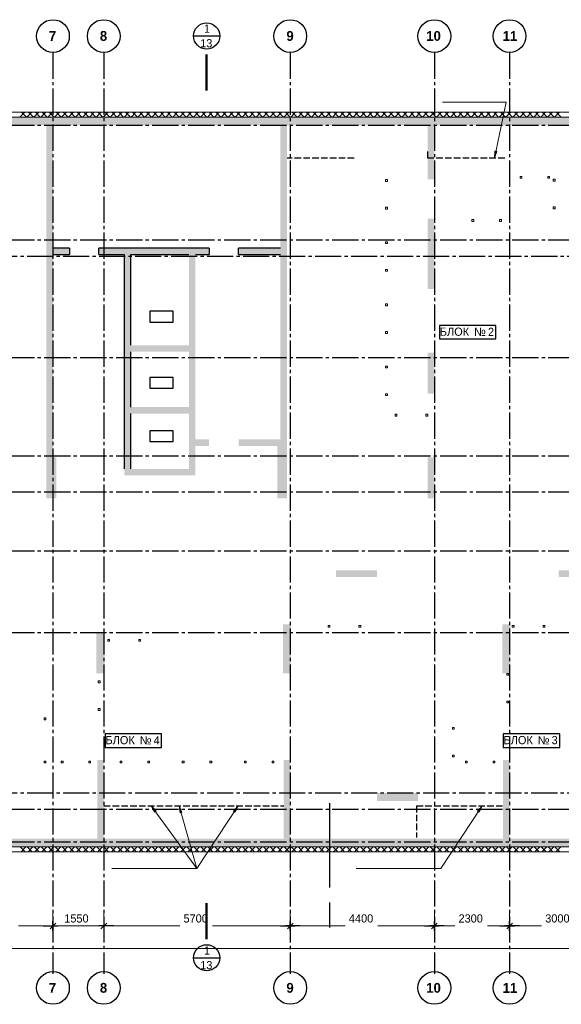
# Model space of a CAD drawing. Header units: millimetres. Extents: x -56135 to 1694203, y -446411 to -23139.
# Tile 309 of 311: x 986095 to 1002641, y -53229 to -23139. Entities that reach past the tile are written whole.
import ezdxf

# ---------------------------------------------------------------- set-up
doc = ezdxf.new("R2010")
doc.units = ezdxf.units.MM
doc.linetypes.add('______2', pattern=[270, 200, -70])
doc.linetypes.add('______5', pattern=[1100, 800, -100, 100, -100])
for name, color, linetype, lineweight in [('A_012_ПРОЕМ', 7, 'Continuous', 25), ('Standard', 7, 'Continuous', 25), ('Навесной фасад', 7, 'Continuous', 25), ('Общий01', 7, 'Continuous', 13), ('Оси', 40, '______5', 18), ('Стена', 7, 'Continuous', 50), ('Текст_ общее', 7, 'Continuous', 25)]:
    doc.layers.add(name, color=color, linetype=linetype, lineweight=lineweight)
doc.layers.add('Стена_ бетон несущ.', color=7, linetype='Continuous', lineweight=70, true_color=0xb4b496)
doc.styles.add('ARIAL', font='arial.ttf')
doc.styles.add('MtXpl_Century_Gothic', font='GOTHIC.TTF')
doc.styles.add('MtXpl_Century_Gothic_1', font='GOTHICB.TTF')
doc.styles.add('MtXpl_Segoe_UI_Symbo', font='seguisym.ttf')

# ---------------------------------------------------------------- blocks, each defined once
blk = doc.blocks.new('стен пров')
at = {"layer": 'A_012_ПРОЕМ', "linetype": 'Continuous', "lineweight": 18, "true_color": 0xf1f1f1, "transparency": 33554687}
for points in [[(24564, -3557), (25064, -3557), (25064, -3357), (24564, -3357)], [(29334, -3357), (25964, -3357), (25964, -3557), (29334, -3557)], [(26943, -10107), (26943, -3557), (26743, -3557), (26743, -10107)], [(31513, -3357), (30234, -3357), (30234, -3557), (31513, -3557)]]:
    blk.add_hatch(color=7, dxfattribs=at).paths.add_polyline_path(points)
at = {"layer": 'Стена_ бетон несущ.', "linetype": 'Continuous', "lineweight": 18, "true_color": 0xf1f1f1, "transparency": 33554687}
for points in [[(4464, 393), (31513, 393), (31713, 393), (31714, 393), (51514, 393), (51514, 643), (4464, 643)], [(24564, -9757), (24564, 393), (24364, 393), (24364, -9757)], [(31513, 393), (31513, -9207), (31713, -9207), (31713, 393)], [(36013, 393), (36013, -1257), (36213, -1257), (36213, 393)], [(36213, -4607), (36213, -2457), (36013, -2457), (36013, -4607)], [(28714, -3557), (28714, -10107), (28914, -10107), (28914, -9407), (28913, -9407), (28913, -9207), (28914, -9207), (28914, -3557)], [(28714, -6327), (26943, -6327), (26943, -6527), (28714, -6527)], [(36213, -7807), (36213, -6557), (36013, -6557), (36013, -7807)], [(28714, -8217), (26943, -8217), (26943, -8417), (28714, -8417)], [(28913, -9207), (28913, -9407), (29334, -9407), (29334, -9207)], [(31413, -9207), (30234, -9207), (30234, -9407), (31413, -9407)], [(31413, -9207), (31413, -11007), (31713, -11007), (31713, -9207)], [(24663, -11007), (24663, -9757), (24364, -9757), (24364, -11007)], [(36014, -9757), (36014, -11007), (36214, -11007), (36214, -9757)], [(26743, -10307), (28914, -10307), (28914, -10107), (26743, -10107)], [(34463, -13207), (33213, -13207), (33213, -13407), (34463, -13407)], [(41264, -13207), (40013, -13207), (40013, -13407), (41264, -13407)], [(31838, -16357), (31838, -14857), (31588, -14857), (31588, -16357)], [(38538, -16357), (38538, -14857), (38288, -14857), (38288, -16357)], [(26138, -16357), (26138, -15107), (25888, -15107), (25888, -16357)], [(26114, -21407), (26114, -19007), (25914, -19007), (25914, -21407)], [(31814, -21407), (31814, -19007), (31614, -19007), (31614, -21407)], [(38514, -21407), (38514, -19007), (38314, -19007), (38314, -21407)], [(35714, -20007), (34464, -20007), (34464, -20257), (35714, -20257)], [(51764, -21407), (8314, -21407), (8314, -21657), (51764, -21657)]]:
    blk.add_hatch(color=7, dxfattribs=at).paths.add_polyline_path(points)
at = {"layer": 'Текст_ общее', "linetype": 'Continuous', "lineweight": 13, "transparency": 33554687}
for points in [[(38066, -395), (38053, -607), (38125, -407)], [(27714, -20559), (27566, -20407), (27665, -20594)], [(28505, -20601), (28420, -20407), (28448, -20617)], [(30127, -20599), (30218, -20407), (30077, -20566)], [(37587, -20599), (37678, -20407), (37537, -20566)]]:
    blk.add_hatch(color=7, dxfattribs=at).paths.add_polyline_path(points)
at = {"color": 0, "linetype": 'ByBlock', "lineweight": -2}
for p, q in [((28858, 3123), (29658, 3123)), ((24474, -24166), (24654, -23986)), ((24474, -24166), (24654, -23986)), ((24564, -24226), (24564, -23926)), ((24564, -24226), (24564, -23926)), ((26204, -23986), (26024, -24166)), ((26204, -23986), (26024, -24166)), ((26114, -23926), (26114, -24226)), ((26114, -23926), (26114, -24226)), ((31724, -24166), (31904, -23986)), ((31904, -23986), (31724, -24166)), ((31814, -24226), (31814, -23926)), ((31814, -23926), (31814, -24226)), ((36124, -24166), (36304, -23986)), ((36304, -23986), (36124, -24166)), ((36214, -24226), (36214, -23926)), ((36214, -23926), (36214, -24226)), ((38424, -24166), (38604, -23986)), ((38604, -23986), (38424, -24166)), ((38514, -24226), (38514, -23926)), ((38514, -23926), (38514, -24226)), ((24264, -24076), (24714, -24076)), ((24264, -24076), (24714, -24076)), ((26414, -24076), (25964, -24076)), ((26414, -24076), (25964, -24076)), ((31514, -24076), (31964, -24076)), ((32114, -24076), (31664, -24076)), ((35914, -24076), (36364, -24076)), ((36514, -24076), (36064, -24076)), ((38214, -24076), (38664, -24076)), ((38814, -24076), (38364, -24076)), ((28858, -25048), (29658, -25048))]:
    blk.add_line(p, q, dxfattribs=at)
for centre, radius in [((24563, 3121), 500), ((26113, 3121), 500), ((31813, 3121), 500), ((36213, 3121), 500), ((38513, 3121), 500), ((29258, 3123), 400), ((29258, -25048), 400), ((24563, -25969), 500), ((26113, -25969), 500), ((31813, -25969), 500), ((36213, -25969), 500), ((38513, -25969), 500)]:
    blk.add_circle(centre, radius, dxfattribs=at)
at = {"layer": 'A_012_ПРОЕМ', "color": 7, "linetype": 'Continuous', "lineweight": 25, "transparency": 33554687}
for p, q in [((25064, -3357), (24564, -3357)), ((24564, -3557), (25064, -3557)), ((25064, -3357), (25064, -3557)), ((25964, -3557), (25964, -3357)), ((29334, -3357), (25964, -3357)), ((25964, -3557), (26743, -3557)), ((26743, -3557), (26743, -10107)), ((26943, -3557), (28714, -3557)), ((26943, -6327), (26943, -3557)), ((28914, -3557), (29334, -3557)), ((29334, -3357), (29334, -3557)), ((30234, -3557), (30234, -3357)), ((31513, -3357), (30234, -3357)), ((30234, -3557), (31513, -3557)), ((26943, -8217), (26943, -6527)), ((26943, -10107), (26943, -8417))]:
    blk.add_line(p, q, dxfattribs=at)
at = {"layer": 'Standard', "color": 7, "linetype": 'Continuous', "lineweight": 50, "transparency": 33554687}
for p, q in [((29258, 1957), (29258, 2557)), ((29258, 1957), (29258, 1457)), ((29258, -23383), (29258, -23883)), ((29258, -23883), (29258, -24483))]:
    blk.add_line(p, q, dxfattribs=at)
at = {"layer": 'Standard', "color": 7, "linetype": 'Continuous', "lineweight": 13, "transparency": 33554687}
for p, q in [((38889, -1169), (38833, -1169)), ((38833, -1169), (38833, -1225)), ((38889, -1225), (38889, -1169)), ((39733, -1169), (39677, -1169)), ((39677, -1169), (39677, -1225)), ((39733, -1225), (39733, -1169)), ((34781, -1267), (34725, -1267)), ((34725, -1267), (34725, -1323)), ((34725, -1323), (34781, -1323)), ((34781, -1323), (34781, -1267)), ((38833, -1225), (38889, -1225)), ((39677, -1225), (39733, -1225)), ((39845, -1257), (39845, -1313)), ((39901, -1257), (39845, -1257)), ((39845, -1313), (39901, -1313)), ((39901, -1313), (39901, -1257)), ((39845, -2101), (39845, -2157)), ((39901, -2101), (39845, -2101)), ((39901, -2157), (39901, -2101)), ((34781, -2111), (34725, -2111)), ((34725, -2111), (34725, -2167)), ((34725, -2167), (34781, -2167)), ((34781, -2167), (34781, -2111)), ((39845, -2157), (39901, -2157)), ((37419, -2489), (37363, -2489)), ((37363, -2489), (37363, -2545)), ((37363, -2545), (37419, -2545)), ((37419, -2545), (37419, -2489)), ((38263, -2489), (38207, -2489)), ((38207, -2489), (38207, -2545)), ((38207, -2545), (38263, -2545)), ((38263, -2545), (38263, -2489)), ((34781, -3167), (34725, -3167)), ((34725, -3167), (34725, -3223)), ((34725, -3223), (34781, -3223)), ((34781, -3223), (34781, -3167)), ((34781, -4011), (34725, -4011)), ((34725, -4011), (34725, -4067)), ((34725, -4067), (34781, -4067)), ((34781, -4067), (34781, -4011)), ((34781, -5067), (34725, -5067)), ((34725, -5067), (34725, -5123)), ((34781, -5123), (34781, -5067)), ((34725, -5123), (34781, -5123)), ((34781, -5911), (34725, -5911)), ((34725, -5911), (34725, -5967)), ((34725, -5967), (34781, -5967)), ((34781, -5967), (34781, -5911)), ((34781, -6967), (34725, -6967)), ((34725, -6967), (34725, -7023)), ((34725, -7023), (34781, -7023)), ((34781, -7023), (34781, -6967)), ((34781, -7811), (34725, -7811)), ((34725, -7811), (34725, -7867)), ((34781, -7867), (34781, -7811)), ((34725, -7867), (34781, -7867)), ((35013, -8495), (35013, -8439)), ((35013, -8439), (35069, -8439)), ((35069, -8495), (35013, -8495)), ((35069, -8439), (35069, -8495)), ((35957, -8495), (35957, -8439)), ((35957, -8439), (36013, -8439)), ((36013, -8495), (35957, -8495)), ((36013, -8439), (36013, -8495)), ((32967, -14889), (33023, -14889)), ((32967, -14945), (32967, -14889)), ((33023, -14945), (32967, -14945)), ((33023, -14889), (33023, -14945)), ((33911, -14889), (33967, -14889)), ((33911, -14945), (33911, -14889)), ((33967, -14945), (33911, -14945)), ((33967, -14889), (33967, -14945)), ((38594, -14889), (38650, -14889)), ((38594, -14945), (38594, -14889)), ((38650, -14945), (38594, -14945)), ((38650, -14889), (38650, -14945)), ((39538, -14889), (39594, -14889)), ((39538, -14945), (39538, -14889)), ((39594, -14945), (39538, -14945)), ((39594, -14889), (39594, -14945)), ((26238, -15319), (26294, -15319)), ((26238, -15375), (26238, -15319)), ((26294, -15319), (26294, -15375)), ((27182, -15319), (27238, -15319)), ((27182, -15375), (27182, -15319)), ((27238, -15319), (27238, -15375)), ((26294, -15375), (26238, -15375)), ((27238, -15375), (27182, -15375)), ((38482, -16357), (38426, -16357)), ((38426, -16357), (38426, -16413)), ((38426, -16413), (38482, -16413)), ((38482, -16413), (38482, -16357)), ((26002, -16587), (25946, -16587)), ((25946, -16587), (25946, -16643)), ((25946, -16643), (26002, -16643)), ((26002, -16643), (26002, -16587)), ((26002, -17431), (25946, -17431)), ((25946, -17431), (25946, -17487)), ((26002, -17487), (26002, -17431)), ((38482, -17201), (38426, -17201)), ((38426, -17201), (38426, -17257)), ((38426, -17257), (38482, -17257)), ((38482, -17257), (38482, -17201)), ((24347, -17719), (24291, -17719)), ((24291, -17719), (24291, -17775)), ((24347, -17775), (24347, -17719)), ((25946, -17487), (26002, -17487)), ((24291, -17775), (24347, -17775)), ((36822, -18007), (36766, -18007)), ((36766, -18007), (36766, -18063)), ((36822, -18063), (36822, -18007)), ((36766, -18063), (36822, -18063)), ((36822, -18851), (36766, -18851)), ((36766, -18851), (36766, -18907)), ((36766, -18907), (36822, -18907)), ((36822, -18907), (36822, -18851)), ((24347, -19039), (24291, -19039)), ((24291, -19039), (24291, -19095)), ((24291, -19095), (24347, -19095)), ((24347, -19095), (24347, -19039)), ((24870, -19039), (24814, -19039)), ((24814, -19039), (24814, -19095)), ((24814, -19095), (24870, -19095)), ((24870, -19095), (24870, -19039)), ((25714, -19039), (25658, -19039)), ((25658, -19039), (25658, -19095)), ((25658, -19095), (25714, -19095)), ((25714, -19095), (25714, -19039)), ((26670, -19039), (26614, -19039)), ((26614, -19039), (26614, -19095)), ((26614, -19095), (26670, -19095)), ((26670, -19095), (26670, -19039)), ((27514, -19039), (27458, -19039)), ((27458, -19039), (27458, -19095)), ((27458, -19095), (27514, -19095)), ((27514, -19095), (27514, -19039)), ((28570, -19039), (28514, -19039)), ((28514, -19039), (28514, -19095)), ((28514, -19095), (28570, -19095)), ((28570, -19095), (28570, -19039)), ((29414, -19039), (29358, -19039)), ((29358, -19039), (29358, -19095)), ((29358, -19095), (29414, -19095)), ((29414, -19095), (29414, -19039)), ((30470, -19039), (30414, -19039)), ((30414, -19039), (30414, -19095)), ((30414, -19095), (30470, -19095)), ((30470, -19095), (30470, -19039)), ((31314, -19039), (31258, -19039)), ((31258, -19039), (31258, -19095)), ((31258, -19095), (31314, -19095)), ((31314, -19095), (31314, -19039)), ((37220, -19039), (37164, -19039)), ((37164, -19039), (37164, -19095)), ((37164, -19095), (37220, -19095)), ((37220, -19095), (37220, -19039)), ((38064, -19039), (38008, -19039)), ((38008, -19039), (38008, -19095)), ((38008, -19095), (38064, -19095)), ((38064, -19095), (38064, -19039))]:
    blk.add_line(p, q, dxfattribs=at)
at = {"layer": 'Навесной фасад', "color": 41, "linetype": 'Continuous', "lineweight": 13, "transparency": 33554687}
for p, q in [((51764, 793), (-26987, 793)), ((4464, 643), (51514, 643)), ((51764, -21657), (13814, -21657)), ((13814, -21807), (51914, -21807))]:
    blk.add_line(p, q, dxfattribs=at)
at = {"layer": 'Навесной фасад', "color": 41, "linetype": 'Continuous', "lineweight": 18, "transparency": 33554687}
for p, q in [((23553, 643), (23703, 793)), ((23752, 643), (23602, 793)), ((23765, 643), (23915, 793)), ((23964, 643), (23814, 793)), ((23978, 643), (24128, 793)), ((24176, 643), (24026, 793)), ((24190, 643), (24340, 793)), ((24388, 643), (24238, 793)), ((24402, 643), (24552, 793)), ((24601, 643), (24451, 793)), ((24614, 643), (24764, 793)), ((24813, 643), (24663, 793)), ((24826, 643), (24976, 793)), ((25025, 643), (24875, 793)), ((25038, 643), (25188, 793)), ((25237, 643), (25087, 793)), ((25250, 643), (25400, 793)), ((25449, 643), (25299, 793)), ((25463, 643), (25613, 793)), ((25661, 643), (25511, 793)), ((25675, 643), (25825, 793)), ((25873, 643), (25723, 793)), ((25887, 643), (26037, 793)), ((26086, 643), (25936, 793)), ((26099, 643), (26249, 793)), ((26298, 643), (26148, 793)), ((26311, 643), (26461, 793)), ((26510, 643), (26360, 793)), ((26523, 643), (26673, 793)), ((26722, 643), (26572, 793)), ((26735, 643), (26885, 793)), ((26934, 643), (26784, 793)), ((26947, 643), (27097, 793)), ((27146, 643), (26996, 793)), ((27160, 643), (27310, 793)), ((27358, 643), (27208, 793)), ((27372, 643), (27522, 793)), ((27570, 643), (27420, 793)), ((27584, 643), (27734, 793)), ((27783, 643), (27633, 793)), ((27796, 643), (27946, 793)), ((27995, 643), (27845, 793)), ((28008, 643), (28158, 793)), ((28207, 643), (28057, 793)), ((28220, 643), (28370, 793)), ((28419, 643), (28269, 793)), ((28432, 643), (28582, 793)), ((28631, 643), (28481, 793)), ((28645, 643), (28795, 793)), ((28843, 643), (28693, 793)), ((28857, 643), (29007, 793)), ((29055, 643), (28905, 793)), ((29069, 643), (29219, 793)), ((29268, 643), (29118, 793)), ((29281, 643), (29431, 793)), ((29480, 643), (29330, 793)), ((29493, 643), (29643, 793)), ((29692, 643), (29542, 793)), ((29705, 643), (29855, 793)), ((29904, 643), (29754, 793)), ((29917, 643), (30067, 793)), ((30116, 643), (29966, 793)), ((30129, 643), (30279, 793)), ((30328, 643), (30178, 793)), ((30342, 643), (30492, 793)), ((30540, 643), (30390, 793)), ((30554, 643), (30704, 793)), ((30752, 643), (30602, 793)), ((30766, 643), (30916, 793)), ((30965, 643), (30815, 793)), ((30978, 643), (31128, 793)), ((31177, 643), (31027, 793)), ((31190, 643), (31340, 793)), ((31389, 643), (31239, 793)), ((31402, 643), (31552, 793)), ((31601, 643), (31451, 793)), ((31614, 643), (31764, 793)), ((31813, 643), (31663, 793)), ((31827, 643), (31977, 793)), ((32025, 643), (31875, 793)), ((32039, 643), (32189, 793)), ((32237, 643), (32087, 793)), ((32251, 643), (32401, 793)), ((32450, 643), (32300, 793)), ((32463, 643), (32613, 793)), ((32662, 643), (32512, 793)), ((32675, 643), (32825, 793)), ((32874, 643), (32724, 793)), ((32887, 643), (33037, 793)), ((33086, 643), (32936, 793)), ((33099, 643), (33249, 793)), ((33298, 643), (33148, 793)), ((33311, 643), (33461, 793)), ((33510, 643), (33360, 793)), ((33524, 643), (33674, 793)), ((33722, 643), (33572, 793)), ((33736, 643), (33886, 793)), ((33934, 643), (33784, 793)), ((33948, 643), (34098, 793)), ((34147, 643), (33997, 793)), ((34160, 643), (34310, 793)), ((34359, 643), (34209, 793)), ((34372, 643), (34522, 793)), ((34571, 643), (34421, 793)), ((34584, 643), (34734, 793)), ((34783, 643), (34633, 793)), ((34796, 643), (34946, 793)), ((34995, 643), (34845, 793)), ((35008, 643), (35158, 793)), ((35207, 643), (35057, 793)), ((35221, 643), (35371, 793)), ((35419, 643), (35269, 793)), ((35433, 643), (35583, 793)), ((35631, 643), (35481, 793)), ((35645, 643), (35795, 793)), ((35844, 643), (35694, 793)), ((35857, 643), (36007, 793)), ((36056, 643), (35906, 793)), ((36069, 643), (36219, 793)), ((36268, 643), (36118, 793)), ((36281, 643), (36431, 793)), ((36480, 643), (36330, 793)), ((36493, 643), (36643, 793)), ((36692, 643), (36542, 793)), ((36706, 643), (36856, 793)), ((36904, 643), (36754, 793)), ((36918, 643), (37068, 793)), ((37116, 643), (36966, 793)), ((37130, 643), (37280, 793)), ((37329, 643), (37179, 793)), ((37342, 643), (37492, 793)), ((37541, 643), (37391, 793)), ((37554, 643), (37704, 793)), ((37753, 643), (37603, 793)), ((37766, 643), (37916, 793)), ((37965, 643), (37815, 793)), ((37978, 643), (38128, 793)), ((38177, 643), (38027, 793)), ((38190, 643), (38340, 793)), ((38389, 643), (38239, 793)), ((38403, 643), (38553, 793)), ((38601, 643), (38451, 793)), ((38615, 643), (38765, 793)), ((38813, 643), (38663, 793)), ((38827, 643), (38977, 793)), ((39026, 643), (38876, 793)), ((39039, 643), (39189, 793)), ((39238, 643), (39088, 793)), ((39251, 643), (39401, 793)), ((39450, 643), (39300, 793)), ((39463, 643), (39613, 793)), ((39662, 643), (39512, 793)), ((39675, 643), (39825, 793)), ((39874, 643), (39724, 793)), ((39888, 643), (40038, 793)), ((40086, 643), (39936, 793)), ((23716, -21807), (23566, -21657)), ((23589, -21807), (23739, -21657)), ((23928, -21807), (23778, -21657)), ((23801, -21807), (23951, -21657)), ((24140, -21807), (23990, -21657)), ((24014, -21807), (24164, -21657)), ((24352, -21807), (24202, -21657)), ((24226, -21807), (24376, -21657)), ((24565, -21807), (24415, -21657)), ((24438, -21807), (24588, -21657)), ((24777, -21807), (24627, -21657)), ((24650, -21807), (24800, -21657)), ((24989, -21807), (24839, -21657)), ((24862, -21807), (25012, -21657)), ((25201, -21807), (25051, -21657)), ((25074, -21807), (25224, -21657)), ((25413, -21807), (25263, -21657)), ((25286, -21807), (25436, -21657)), ((25625, -21807), (25475, -21657)), ((25499, -21807), (25649, -21657)), ((25837, -21807), (25687, -21657)), ((25711, -21807), (25861, -21657)), ((26050, -21807), (25900, -21657)), ((25923, -21807), (26073, -21657)), ((26262, -21807), (26112, -21657)), ((26135, -21807), (26285, -21657)), ((26474, -21807), (26324, -21657)), ((26347, -21807), (26497, -21657)), ((26686, -21807), (26536, -21657)), ((26559, -21807), (26709, -21657)), ((26898, -21807), (26748, -21657)), ((26771, -21807), (26921, -21657)), ((27110, -21807), (26960, -21657)), ((26983, -21807), (27133, -21657)), ((27322, -21807), (27172, -21657)), ((27196, -21807), (27346, -21657)), ((27534, -21807), (27384, -21657)), ((27408, -21807), (27558, -21657)), ((27747, -21807), (27597, -21657)), ((27620, -21807), (27770, -21657)), ((27959, -21807), (27809, -21657)), ((27832, -21807), (27982, -21657)), ((28171, -21807), (28021, -21657)), ((28044, -21807), (28194, -21657)), ((28383, -21807), (28233, -21657)), ((28256, -21807), (28406, -21657)), ((28595, -21807), (28445, -21657)), ((28468, -21807), (28618, -21657)), ((28807, -21807), (28657, -21657)), ((28681, -21807), (28831, -21657)), ((29019, -21807), (28869, -21657)), ((28893, -21807), (29043, -21657)), ((29232, -21807), (29082, -21657)), ((29105, -21807), (29255, -21657)), ((29444, -21807), (29294, -21657)), ((29317, -21807), (29467, -21657)), ((29656, -21807), (29506, -21657)), ((29529, -21807), (29679, -21657)), ((29868, -21807), (29718, -21657)), ((29741, -21807), (29891, -21657)), ((30080, -21807), (29930, -21657)), ((29953, -21807), (30103, -21657)), ((30292, -21807), (30142, -21657)), ((30165, -21807), (30315, -21657)), ((30504, -21807), (30354, -21657)), ((30378, -21807), (30528, -21657)), ((30716, -21807), (30566, -21657)), ((30590, -21807), (30740, -21657)), ((30929, -21807), (30779, -21657)), ((30802, -21807), (30952, -21657)), ((31141, -21807), (30991, -21657)), ((31014, -21807), (31164, -21657)), ((31353, -21807), (31203, -21657)), ((31226, -21807), (31376, -21657)), ((31565, -21807), (31415, -21657)), ((31438, -21807), (31588, -21657)), ((31777, -21807), (31627, -21657)), ((31650, -21807), (31800, -21657)), ((31989, -21807), (31839, -21657)), ((31862, -21807), (32012, -21657)), ((32201, -21807), (32051, -21657)), ((32075, -21807), (32225, -21657)), ((32414, -21807), (32264, -21657)), ((32287, -21807), (32437, -21657)), ((32626, -21807), (32476, -21657)), ((32499, -21807), (32649, -21657)), ((32838, -21807), (32688, -21657)), ((32711, -21807), (32861, -21657)), ((33050, -21807), (32900, -21657)), ((32923, -21807), (33073, -21657)), ((33262, -21807), (33112, -21657)), ((33135, -21807), (33285, -21657)), ((33474, -21807), (33324, -21657)), ((33347, -21807), (33497, -21657)), ((33686, -21807), (33536, -21657)), ((33560, -21807), (33710, -21657)), ((33898, -21807), (33748, -21657)), ((33772, -21807), (33922, -21657)), ((34111, -21807), (33961, -21657)), ((33984, -21807), (34134, -21657)), ((34323, -21807), (34173, -21657)), ((34196, -21807), (34346, -21657)), ((34535, -21807), (34385, -21657)), ((34408, -21807), (34558, -21657)), ((34747, -21807), (34597, -21657)), ((34620, -21807), (34770, -21657)), ((34959, -21807), (34809, -21657)), ((34832, -21807), (34982, -21657)), ((35171, -21807), (35021, -21657)), ((35044, -21807), (35194, -21657)), ((35383, -21807), (35233, -21657)), ((35257, -21807), (35407, -21657)), ((35595, -21807), (35445, -21657)), ((35469, -21807), (35619, -21657)), ((35808, -21807), (35658, -21657)), ((35681, -21807), (35831, -21657)), ((36020, -21807), (35870, -21657)), ((35893, -21807), (36043, -21657)), ((36232, -21807), (36082, -21657)), ((36105, -21807), (36255, -21657)), ((36444, -21807), (36294, -21657)), ((36317, -21807), (36467, -21657)), ((36656, -21807), (36506, -21657)), ((36529, -21807), (36679, -21657)), ((36868, -21807), (36718, -21657)), ((36742, -21807), (36892, -21657)), ((37080, -21807), (36930, -21657)), ((36954, -21807), (37104, -21657)), ((37293, -21807), (37143, -21657)), ((37166, -21807), (37316, -21657)), ((37505, -21807), (37355, -21657)), ((37378, -21807), (37528, -21657)), ((37717, -21807), (37567, -21657)), ((37590, -21807), (37740, -21657)), ((37929, -21807), (37779, -21657)), ((37802, -21807), (37952, -21657)), ((38141, -21807), (37991, -21657)), ((38014, -21807), (38164, -21657)), ((38353, -21807), (38203, -21657)), ((38226, -21807), (38376, -21657)), ((38565, -21807), (38415, -21657)), ((38439, -21807), (38589, -21657)), ((38777, -21807), (38627, -21657)), ((38651, -21807), (38801, -21657)), ((38990, -21807), (38840, -21657)), ((38863, -21807), (39013, -21657)), ((39202, -21807), (39052, -21657)), ((39075, -21807), (39225, -21657)), ((39414, -21807), (39264, -21657)), ((39287, -21807), (39437, -21657)), ((39626, -21807), (39476, -21657)), ((39499, -21807), (39649, -21657)), ((39838, -21807), (39688, -21657)), ((39711, -21807), (39861, -21657)), ((40050, -21807), (39900, -21657)), ((39924, -21807), (40074, -21657))]:
    blk.add_line(p, q, dxfattribs=at)
at = {"layer": 'Общий01', "color": 7, "linetype": 'Continuous', "lineweight": 25, "transparency": 33554687}
for p, q in [((38097, -5720), (36371, -5720)), ((36371, -5720), (36371, -6137)), ((38097, -6137), (38097, -5720)), ((36371, -6137), (38097, -6137)), ((27883, -18201), (26157, -18201)), ((26157, -18201), (26157, -18618)), ((27883, -18618), (27883, -18201)), ((40043, -18201), (38317, -18201)), ((38317, -18201), (38317, -18618)), ((40043, -18618), (40043, -18201)), ((26157, -18618), (27883, -18618)), ((38317, -18618), (40043, -18618))]:
    blk.add_line(p, q, dxfattribs=at)
at = {"layer": 'Общий01', "color": 34, "linetype": 'Continuous', "lineweight": 25, "transparency": 33554687}
for p, q in [((33008, -20323), (33008, -22899)), ((33008, -23363), (33008, -24119))]:
    blk.add_line(p, q, dxfattribs=at)
at = {"layer": 'Оси', "color": 16, "linetype": '______5', "lineweight": 25, "transparency": 33554687}
for p, q in [((24564, 2616), (24564, -25534)), ((26114, 2616), (26114, -25534)), ((31814, 2616), (31814, -25534)), ((36214, 2616), (36214, -25534)), ((38514, 2616), (38514, -25534)), ((-29605, 393), (54525, 393)), ((-29605, -3107), (54525, -3107)), ((-29028, -3607), (53955, -3607)), ((-29605, -6707), (54525, -6707)), ((-29605, -9707), (54525, -9707)), ((-29605, -10807), (54525, -10807)), ((-29605, -12607), (54525, -12607)), ((-29605, -15107), (54525, -15107)), ((-29028, -20007), (53955, -20007)), ((-29605, -20507), (54525, -20507)), ((-29605, -21507), (54525, -21507))]:
    blk.add_line(p, q, dxfattribs=at)
at = {"layer": 'Оси', "color": 218, "linetype": 'Continuous', "lineweight": 13, "transparency": 33554687}
for p, q in [((24564, -23658), (24564, -24076)), ((24564, -23658), (24564, -24076)), ((26114, -23658), (26114, -24076)), ((26114, -23658), (26114, -24076)), ((31814, -23658), (31814, -24076)), ((31814, -23658), (31814, -24076)), ((36214, -23658), (36214, -24076)), ((36214, -23658), (36214, -24076)), ((38514, -23658), (38514, -24076)), ((38514, -23658), (38514, -24076))]:
    blk.add_line(p, q, dxfattribs=at)
at = {"layer": 'Оси', "color": 218, "linetype": 'Continuous', "lineweight": 0, "transparency": 33554687}
for p, q in [((24264, -24076), (23512, -24076)), ((24264, -24076), (23964, -24076)), ((24564, -24076), (26114, -24076)), ((26414, -24076), (26714, -24076)), ((26414, -24076), (28440, -24076)), ((31514, -24076), (29436, -24076)), ((32114, -24076), (33488, -24076)), ((35914, -24076), (34489, -24076)), ((36514, -24076), (36838, -24076)), ((38214, -24076), (37838, -24076)), ((38814, -24076), (39489, -24076)), ((51214, -24759), (13020, -24759))]:
    blk.add_line(p, q, dxfattribs=at)
at = {"layer": 'Стена', "color": 7, "linetype": '______2', "lineweight": 25, "transparency": 33554687}
for p, q in [((36013, -607), (36013, -357)), ((33764, -607), (31714, -607)), ((38363, -607), (36013, -607)), ((26114, -20407), (31614, -20407)), ((35669, -20407), (38314, -20407)), ((35669, -20407), (35669, -21367))]:
    blk.add_line(p, q, dxfattribs=at)
at = {"layer": 'Текст_ общее', "color": 7, "linetype": 'Continuous', "lineweight": 13, "transparency": 33554687}
for p, q in [((36465, 1098), (38405, 1098)), ((38405, 1098), (38053, -607)), ((38066, -395), (38053, -607)), ((38053, -607), (38125, -407)), ((38125, -407), (38066, -395)), ((38095, -401), (38098, -387)), ((38053, -607), (38053, -607)), ((38053, -607), (38053, -607)), ((38053, -607), (38053, -607)), ((28954, -22319), (27566, -20407)), ((27566, -20407), (27566, -20407)), ((27566, -20407), (27566, -20407)), ((27566, -20407), (27566, -20407)), ((27566, -20407), (27665, -20594)), ((27714, -20559), (27566, -20407)), ((28954, -22319), (28420, -20407)), ((28420, -20407), (28420, -20407)), ((28420, -20407), (28420, -20407)), ((28420, -20407), (28420, -20407)), ((28420, -20407), (28448, -20617)), ((28505, -20601), (28420, -20407)), ((28954, -22319), (30218, -20407)), ((30218, -20407), (30077, -20566)), ((30127, -20599), (30218, -20407)), ((30218, -20407), (30218, -20407)), ((30218, -20407), (30218, -20407)), ((30218, -20407), (30218, -20407)), ((36414, -22319), (37678, -20407)), ((37678, -20407), (37537, -20566)), ((37587, -20599), (37678, -20407)), ((37678, -20407), (37678, -20407)), ((37678, -20407), (37678, -20407)), ((37678, -20407), (37678, -20407)), ((27665, -20594), (27714, -20559)), ((27689, -20577), (27698, -20589)), ((28448, -20617), (28505, -20601)), ((28476, -20609), (28480, -20624)), ((30077, -20566), (30127, -20599)), ((30102, -20582), (30094, -20595)), ((37537, -20566), (37587, -20599)), ((37562, -20582), (37554, -20595)), ((26364, -22319), (28954, -22319)), ((26364, -22319), (28954, -22319)), ((26364, -22319), (28954, -22319)), ((33824, -22319), (36414, -22319))]:
    blk.add_line(p, q, dxfattribs=at)
at = {"layer": 'Текст_ общее', "color": 220, "linetype": 'Continuous', "lineweight": 25, "transparency": 33554687}
for p, q in [((28231, -5290), (27520, -5290)), ((27520, -5290), (27520, -5623)), ((28231, -5623), (28231, -5290)), ((27520, -5623), (28231, -5623)), ((28231, -7310), (27520, -7310)), ((27520, -7310), (27520, -7643)), ((28231, -7643), (28231, -7310)), ((27520, -7643), (28231, -7643)), ((28231, -8940), (27520, -8940)), ((27520, -8940), (27520, -9273)), ((28231, -9273), (28231, -8940)), ((27520, -9273), (28231, -9273))]:
    blk.add_line(p, q, dxfattribs=at)
at = {"layer": 'Standard', "color": 7, "transparency": 33554687, "style": 'ARIAL'}
for s, width, p in [('1', 0.9, (29183, 3222)), ('13', 0.95, (29063, 2775)), ('1', 0.9, (29183, -24949)), ('13', 0.95, (29063, -25397))]:
    blk.add_text(s, height=250, dxfattribs=dict(at, width=width)).set_placement(p)
at = {"layer": 'Общий01', "color": 7, "transparency": 33554687}
for s, style, p in [('БЛОК', 'MtXpl_Century_Gothic', (36383, -6039)), ('№', 'MtXpl_Segoe_UI_Symbo', (37429, -6045)), ('2', 'MtXpl_Century_Gothic', (37852, -6045)), ('БЛОК', 'MtXpl_Century_Gothic', (26169, -18520)), ('№', 'MtXpl_Segoe_UI_Symbo', (27215, -18526)), ('4', 'MtXpl_Century_Gothic', (27639, -18526)), ('БЛОК', 'MtXpl_Century_Gothic', (38329, -18520)), ('№', 'MtXpl_Segoe_UI_Symbo', (39375, -18526)), ('3', 'MtXpl_Century_Gothic', (39796, -18520))]:
    blk.add_text(s, height=250, dxfattribs=dict(at, style=style)).set_placement(p)
at = {"layer": 'Оси', "color": 16, "transparency": 33554687, "style": 'MtXpl_Century_Gothic_1'}
for s, p in [('7', (24439, 2974)), ('8', (25996, 2974)), ('9', (31694, 2974)), ('10', (35967, 2974)), ('11', (38301, 2971)), ('7', (24439, -26116)), ('8', (25996, -26116)), ('9', (31694, -26116)), ('10', (35967, -26116)), ('11', (38301, -26119))]:
    blk.add_text(s, height=300, dxfattribs=at).set_placement(p)
at = {"layer": 'Оси', "color": 218, "transparency": 33554687, "style": 'MtXpl_Century_Gothic'}
for s, p in [('1550', (24908, -23970)), ('5700', (28551, -23970)), ('4400', (33604, -23970)), ('2300', (36953, -23970)), ('3000', (39602, -23970))]:
    blk.add_text(s, height=250, dxfattribs=at).set_placement(p)

msp = doc.modelspace()

# ---------------------------------------------------------------- block references
msp.add_blockref('стен пров', (962548.4, -26759.5))

doc.saveas('drawing.dxf')
